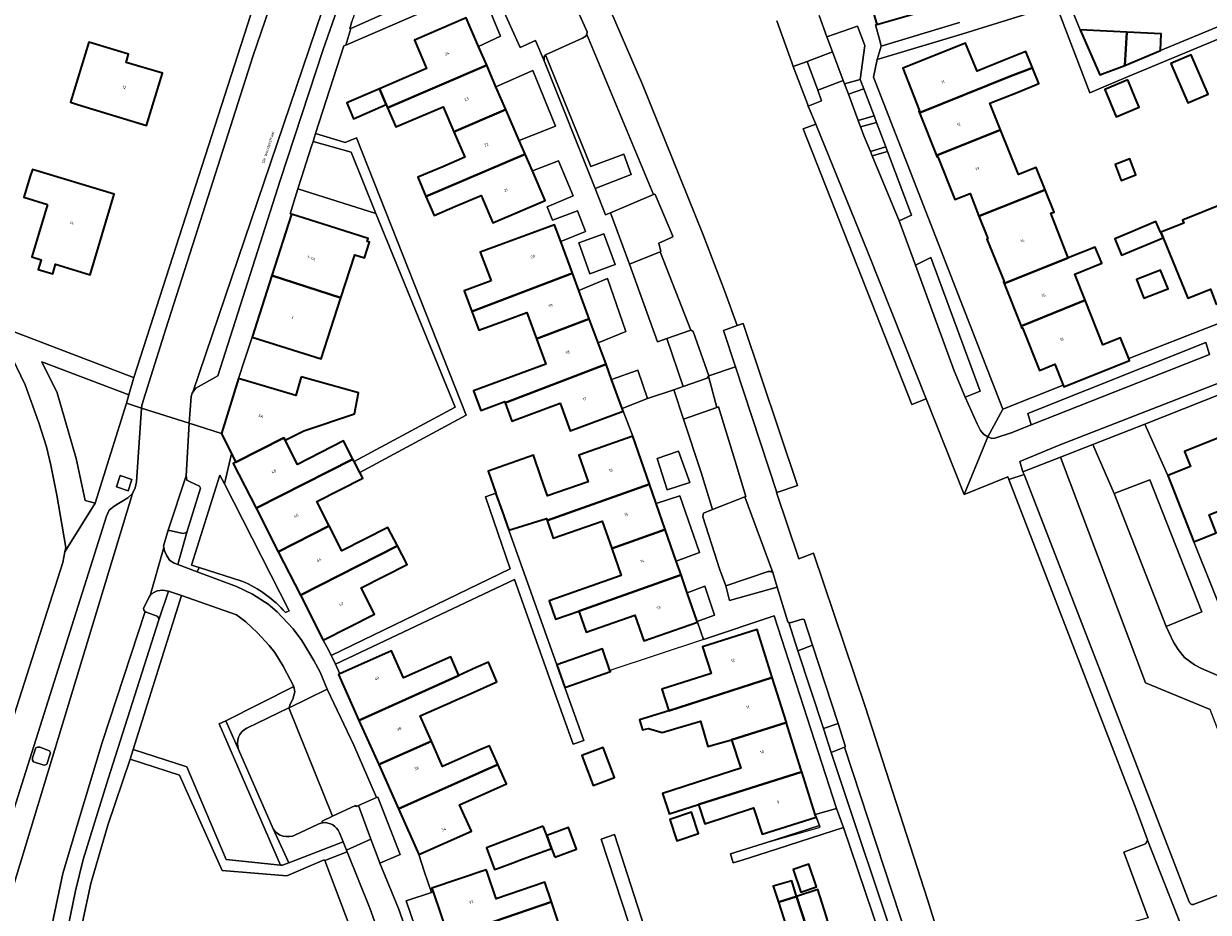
# Model space of a CAD drawing. Header units: metres. Extents: x 197700 to 204338, y 317132 to 325229.
# Tile 1005 of 1056: x 199017 to 199164, y 321576 to 321686. Entities that reach past the tile are written whole.
import ezdxf
from ezdxf.enums import TextEntityAlignment as Align

# ---------------------------------------------------------------- set-up
doc = ezdxf.new("R2010")
doc.units = ezdxf.units.M
for name, color, linetype, lineweight in [('B-WE-GR-BEPLANTING_CULTUUR_BODEMBEDEKKER-GV', 90, 'Continuous', 18), ('B-WE-GR-BEPLANTING_CULTUUR_HEESTERS-GV', 90, 'Continuous', 18), ('B-WE-GR-GROENVOORZIENING-GV', 80, 'Continuous', 18), ('B-WE-IE-TERREINAFSCHEIDING_KUNSTMATIG_HEKWERK-G', 20, 'IE-TERREINAFSCHEIDING-KUNSTMATIG', 18), ('B-WE-IE-TERREINAFSCHEIDING_KUNSTMATIG_MUUR-G', 90, 'IE-TERREINAFSCHEIDING-KUNSTMATIG-DICHT', 18), ('B-WE-OG-BEBOUWING-GV', 7, 'Continuous', 35), ('B-WE-OG-BEBOUWING-T18', 10, 'Continuous', 18), ('B-WE-OG-TERREIN_CULTUURSCHEIDING-GV', 7, 'Continuous', 18), ('B-WE-OG-TERREIN_ERF-GV', 7, 'Continuous', 18), ('B-WE-OG-TOPOGRAFIE-T18', 10, 'Continuous', 18), ('B-WE-VH-VERHARDING_ASFALT-GV', 252, 'Continuous', 18), ('B-WE-VH-VERHARDING_BETONSTRAATSTEEN-GV', 252, 'Continuous', 18), ('B-WE-VH-VERHARDING_GRASBETONSTEEN-GV', 70, 'Continuous', 18), ('B-WE-VH-VERHARDING_OPEN-GV', 252, 'Continuous', 18), ('B-WE-VH-VERHARDING_TEGEL-GV', 252, 'Continuous', 18)]:
    doc.layers.add(name, color=color, linetype=linetype, lineweight=lineweight)
doc.styles.add('NLCS-ISO-M200-T18', font='NLCS-ISO.ttf', dxfattribs={"height": 0.36})
doc.linetypes.add('IE-TERREINAFSCHEIDING-KUNSTMATIG', pattern='A,4,[82,NLCS.SHX,S=0.75,R=90,X=0,Y=0],4,-2', length=10)
doc.linetypes.add('IE-TERREINAFSCHEIDING-KUNSTMATIG-DICHT', pattern='A,8,-1,[82,NLCS.SHX,S=0.75,R=90,X=0,Y=0],-1', length=10)

msp = doc.modelspace()

# ---------------------------------------------------------------- linework, layer by layer
at = {"layer": 'B-WE-GR-BEPLANTING_CULTUUR_BODEMBEDEKKER-GV'}
for points in [[(199074.39, 321692.303), (199078.509, 321683.136), (199080.41, 321684.008), (199081.475, 321681.483), (199081.479, 321682.003), (199081.658, 321682.214), (199081.677, 321682.236), (199086.269, 321684.32), (199086.659, 321684.562), (199086.802, 321684.758), (199086.827, 321685.099), (199078.788, 321702.927)], [(199171.756, 321581.158), (199164.088, 321601.055), (199156.074, 321604.36), (199145.553, 321632.363), (199140.885, 321630.541), (199141.022, 321630.187), (199150.997, 321604.473), (199161.509, 321577.206)], [(199049.423, 321613.071), (199049.879, 321613.308), (199041.845, 321629.02), (199041.277, 321630.131), (199037.735, 321618.964), (199038.706, 321618.658), (199044.013, 321616.989)], [(199044.621, 321598.753), (199049.841, 321601.261), (199049.875, 321601.278), (199049.976, 321601.702), (199050.332, 321602.326), (199050.552, 321603.253), (199050.436, 321603.918), (199042.005, 321599.668)], [(199042.005, 321599.668), (199043.593, 321596.081)], [(199053.381, 321586.813), (199050.654, 321585.51)], [(199047.865, 321586.24), (199049.81, 321582.045), (199056.556, 321584.652), (199056.088, 321585.781)], [(199162.136, 321576.901), (199165.261, 321578.109), (199171.47, 321580.51)]]:
    msp.add_lwpolyline(points, dxfattribs=at)
for points in [[(199120.462, 321674.073), (199122.407, 321674.658), (199121.132, 321678.028), (199119.223, 321677.375)], [(199121.976, 321670.233), (199123.859, 321670.821), (199122.714, 321673.847), (199120.749, 321673.309), (199121.201, 321672.104)], [(199050.955, 321665.619), (199060.611, 321662.545), (199057.545, 321670.165), (199052.826, 321671.49), (199052.641, 321670.918), (199052.27, 321669.769), (199051.717, 321668.062), (199051.711, 321668.045), (199050.997, 321665.754)], [(199124.084, 321670.229), (199122.198, 321669.695), (199125.527, 321661.657), (199127.064, 321662.354)], [(199089.714, 321662.66), (199092.096, 321656.263), (199095.896, 321657.799), (199095.985, 321657.835), (199095.709, 321658.888), (199097.36, 321659.62), (199097.451, 321659.736), (199095.261, 321664.915), (199095.178, 321664.975), (199095.048, 321664.92)], [(199101.725, 321642.14), (199101.881, 321642.399), (199101.904, 321642.437), (199099.972, 321647.932), (199099.74, 321648.098), (199099.702, 321648.085), (199096.699, 321647.044), (199098.74, 321641.103)], [(199102.919, 321638.522), (199098.793, 321637.04), (199100.969, 321630.429), (199102.382, 321625.839), (199106.401, 321627.433), (199106.494, 321627.47), (199105.205, 321631.855), (199103.115, 321638.592)], [(199030.342, 321629.586), (199028.921, 321630.07), (199028.44, 321628.665), (199029.889, 321628.156)], [(199036.039, 321619.023), (199037.211, 321623.158), (199036.995, 321622.947), (199036.701, 321622.87), (199035.032, 321623.27), (199034.814, 321623.179), (199034.27, 321621.304), (199034.305, 321621.141), (199034.391, 321620.746), (199034.677, 321620.101), (199035.054, 321619.524), (199035.588, 321619.189)], [(199109.846, 321618.052), (199109.653, 321618.184), (199109.288, 321618.148), (199104.008, 321616.402), (199104.467, 321614.587), (199110.404, 321616.244)], [(199031.994, 321613.21), (199032.135, 321613.124), (199033.499, 321612.615), (199033.694, 321612.392), (199033.709, 321612.17), (199034.91, 321615.717), (199034.197, 321615.863), (199033.503, 321615.77), (199032.996, 321615.506), (199032.638, 321615.174), (199032.485, 321615.033), (199031.798, 321613.568), (199031.864, 321613.29), (199031.994, 321613.211)], [(199020.247, 321595.692), (199020.147, 321595.933), (199018.951, 321596.397), (199018.666, 321596.404), (199018.459, 321596.291), (199018.022, 321595.06), (199018.043, 321594.787), (199018.166, 321594.588), (199019.303, 321594.185), (199019.558, 321594.168), (199019.787, 321594.26)], [(199058.47, 321589.142), (199060.014, 321584.972), (199061.033, 321582.25), (199061.127, 321582.019), (199063.635, 321583.067), (199060.882, 321590.175), (199060.701, 321590.154)]]:
    msp.add_lwpolyline(points, close=True, dxfattribs=at)
for points in [[(199044.013, 321616.989, -0.1077987), (199049.423, 321613.071)], [(199043.593, 321596.081, -0.3918149), (199044.621, 321598.753)], [(199054.033, 321587.018, 0.0698313), (199053.381, 321586.813)], [(199056.088, 321585.781, 0.3386233), (199054.033, 321587.018)], [(199050.654, 321585.51, -0.3691129), (199047.865, 321586.24)], [(199161.509, 321577.206, 0.4329542), (199162.136, 321576.901)]]:
    msp.add_lwpolyline(points, format="xyb", dxfattribs=at)
at = {"layer": 'B-WE-GR-BEPLANTING_CULTUUR_HEESTERS-GV'}
for points in [[(199084.177, 321704.483), (199084.182, 321700.141), (199085.881, 321696.647), (199093.697, 321678.568), (199101.225, 321659.934), (199103.923, 321652.892), (199105.423, 321648.659), (199106.185, 321648.901), (199112.937, 321628.846), (199110.347, 321627.975)], [(199156.429, 321575.243), (199153.408, 321583.352), (199156.062, 321584.384), (199156.338, 321584.861), (199156.349, 321584.881), (199154.933, 321588.691), (199139.137, 321629.559), (199138.995, 321629.927), (199133.572, 321627.714), (199128.86, 321639.595), (199127.106, 321638.887), (199113.616, 321673.047), (199115.181, 321673.629), (199114.261, 321675.884), (199114.156, 321676.142), (199112.389, 321680.783), (199112.205, 321681.267), (199110.362, 321686.433)], [(199110.347, 321627.975), (199110.296, 321627.958), (199113.067, 321619.731), (199114.898, 321620.429), (199121.311, 321601.445), (199129.063, 321577.488), (199131.89, 321568.369)]]:
    msp.add_lwpolyline(points, dxfattribs=at)
for points in [[(199118.742, 321678.656), (199120.703, 321679.161), (199121.274, 321683.399), (199120.366, 321685.788), (199116.561, 321684.468), (199117.263, 321682.598), (199118.6, 321679.034)], [(199112.389, 321680.783), (199114.156, 321676.142), (199114.261, 321675.884), (199115.914, 321676.511), (199115.424, 321677.842), (199114.11, 321681.415)], [(199133.715, 321639.77), (199135.575, 321640.509), (199129.447, 321657.116), (199127.55, 321656.165), (199132.36, 321643.039)], [(199164.01, 321645.075), (199163.582, 321646.572), (199141.502, 321637.774), (199141.916, 321636.359)], [(199155.984, 321636.431), (199149.569, 321633.929), (199152.21, 321627.822), (199156.63, 321629.535), (199163.068, 321613.182), (199158.627, 321611.331), (199159.548, 321609.393), (199160.151, 321608.486), (199160.933, 321607.507), (199162.147, 321606.61), (199163.037, 321606.134), (199165.935, 321604.917), (199166.339, 321604.747), (199167.504, 321608.089), (199166.608, 321610.524), (199162.09, 321621.86), (199158.85, 321630.08)]]:
    msp.add_lwpolyline(points, close=True, dxfattribs=at)
at = {"layer": 'B-WE-GR-GROENVOORZIENING-GV'}
for points in [[(199112.962, 321608.35), (199114.769, 321609.017), (199113.726, 321612.204), (199113.499, 321612.258), (199112.012, 321611.806), (199111.824, 321611.828)], [(199049.81, 321582.045), (199047.865, 321586.24), (199043.593, 321596.081), (199042.005, 321599.668), (199041.196, 321599.26), (199048.774, 321581.768), (199049.025, 321581.742)], [(199117.096, 321595.72), (199118.76, 321596.401), (199118.818, 321596.425), (199118.843, 321596.571), (199117.945, 321599.315), (199116.124, 321598.689)]]:
    msp.add_lwpolyline(points, close=True, dxfattribs=at)
at = {"layer": 'B-WE-IE-TERREINAFSCHEIDING_KUNSTMATIG_HEKWERK-G'}
for points in [[(199122.61, 321685.956), (199123.17, 321683.836)], [(199162.09, 321621.86), (199166.608, 321610.524)], [(199101.271, 321609.755), (199110.038, 321612.654)], [(199104.6, 321583.146), (199109.258, 321584.607), (199115.741, 321586.479), (199115.279, 321587.731)]]:
    msp.add_lwpolyline(points, dxfattribs=at)
at = {"layer": 'B-WE-IE-TERREINAFSCHEIDING_KUNSTMATIG_MUUR-G'}
msp.add_lwpolyline([(199101.271, 321609.755), (199089.653, 321605.912)], dxfattribs=at)
at = {"layer": 'B-WE-OG-BEBOUWING-GV'}
for points in [[(199121.426, 321695.24), (199122.82, 321690.4), (199121.58, 321690.02), (199122.74, 321685.99), (199129.12, 321687.83), (199128.37, 321690.4), (199129.2, 321690.64), (199127.371, 321696.993), (199127.325, 321697.154), (199121.369, 321695.44)], [(199061.901, 321676.065), (199062.067, 321675.678), (199074.367, 321680.94), (199073.354, 321683.283), (199071.821, 321686.829), (199065.406, 321684.071), (199066.92, 321680.549), (199061.06, 321678.029)], [(199153.534, 321680.919), (199153.778, 321685.034), (199147.986, 321685.33), (199150.436, 321679.738)], [(199023.6, 321676.07), (199032.16, 321673.49), (199034.14, 321679.98), (199029.64, 321681.28), (199029.94, 321682.3), (199025.85, 321683.55), (199024.999, 321683.785), (199022.725, 321676.382)], [(199139.352, 321679.581), (199142.077, 321680.615), (199141.258, 321682.658), (199138.55, 321681.59), (199135.2, 321680.22), (199133.77, 321683.7), (199125.97, 321680.6), (199128.07, 321675.29), (199127.96, 321675.25), (199128.045, 321675.038)], [(199153.534, 321680.919), (199157.947, 321682.758), (199158.007, 321684.818), (199153.778, 321685.034)], [(199159.217, 321681.16), (199161.336, 321676.273), (199163.854, 321677.365), (199161.735, 321682.252)], [(199062.067, 321675.678), (199063.09, 321673.289), (199068.96, 321675.799), (199070.295, 321672.676), (199076.747, 321675.435), (199075.518, 321678.277), (199074.367, 321680.94)], [(199128.045, 321675.038), (199130.16, 321669.754), (199138.103, 321672.941), (199136.79, 321676.24), (199140.15, 321677.58), (199142.859, 321678.666), (199142.077, 321680.615), (199139.352, 321679.581)], [(199061.901, 321676.065), (199061.06, 321678.029), (199057.001, 321676.273), (199057.85, 321674.312)], [(199153.88, 321679.141), (199151.024, 321677.933), (199152.454, 321674.555), (199155.309, 321675.763), (199154.82, 321676.919)], [(199068.911, 321668.366), (199065.82, 321667.049), (199066.832, 321664.673), (199079.126, 321669.932), (199078.394, 321671.625), (199076.747, 321675.435), (199070.295, 321672.676), (199071.64, 321669.529)], [(199130.16, 321669.754), (199130.25, 321669.53), (199130.34, 321669.58), (199132.45, 321664.28), (199134.33, 321665.02), (199135.428, 321662.234), (199143.639, 321665.513), (199142.52, 321668.28), (199140.31, 321667.4), (199138.103, 321672.941)], [(199066.832, 321664.673), (199067.84, 321662.309), (199070.418, 321663.413), (199073.68, 321664.809), (199075.145, 321661.389), (199081.611, 321664.185), (199080.034, 321667.833), (199079.126, 321669.932)], [(199152.318, 321668.635), (199153.047, 321666.67), (199154.888, 321667.353), (199154.159, 321669.317)], [(199019.905, 321663.679), (199017.93, 321657.17), (199019.112, 321656.811), (199018.751, 321655.624), (199020.538, 321655.081), (199020.899, 321656.268), (199025.17, 321654.97), (199028.16, 321664.94), (199018.01, 321668.02), (199017.758, 321667.18), (199016.958, 321664.589)], [(199146.48, 321657.06), (199144.33, 321662.6), (199144.76, 321662.74), (199143.639, 321665.513), (199135.428, 321662.234), (199136.53, 321659.44), (199136.42, 321659.39), (199138.55, 321654.11), (199138.47, 321654.09), (199138.56, 321653.862)], [(199157.988, 321660.246), (199158.286, 321659.543), (199161.35, 321652.08), (199164.15, 321653.19), (199164.85, 321651.3), (199170.13, 321653.42), (199170.17, 321653.32), (199170.387, 321653.406), (199167.24, 321661.39), (199166.34, 321663.609), (199166.198, 321663.959), (199160.69, 321661.727), (199160.84, 321661.38)], [(199054.883, 321660.968), (199050.152, 321662.479), (199047.712, 321654.86), (199056.288, 321652.101), (199058.016, 321657.432), (199059.223, 321657.064), (199059.815, 321659.006), (199059.557, 321659.084), (199059.666, 321659.441)], [(199074.901, 321654.204), (199071.56, 321652.959), (199072.519, 321650.391), (199085.007, 321655.154), (199083.555, 321659.096), (199082.795, 321661.157), (199073.576, 321657.759)], [(199158.286, 321659.543), (199157.988, 321660.246), (199157.946, 321660.229), (199157.381, 321661.555), (199154.251, 321660.244), (199152.278, 321659.418), (199153.123, 321657.399)], [(199146.48, 321657.06), (199138.56, 321653.862), (199140.64, 321648.573), (199148.584, 321651.801), (199147.3, 321655.04), (199150.67, 321656.38), (199149.827, 321658.393)], [(199047.712, 321654.86), (199045.271, 321647.24), (199053.831, 321644.519), (199056.288, 321652.101)], [(199072.519, 321650.391), (199073.38, 321648.088), (199076.784, 321649.336), (199079.36, 321650.291), (199080.554, 321647.019), (199087.087, 321649.51), (199085.792, 321653.025), (199085.007, 321655.154)], [(199158.657, 321653.149), (199158.877, 321653.236), (199157.959, 321655.55), (199154.975, 321654.367), (199155.892, 321652.054)], [(199145.861, 321641.267), (199145.94, 321641.07), (199154.1, 321644.35), (199154.003, 321644.597), (199153, 321647.14), (199150.78, 321646.26), (199148.584, 321651.801), (199140.64, 321648.573), (199140.72, 321648.37), (199140.83, 321648.4), (199142.95, 321643.11), (199144.82, 321643.86)], [(199080.554, 321647.019), (199081.709, 321643.868), (199072.72, 321640.569), (199073.62, 321638.129), (199076.609, 321639.239), (199076.661, 321639.097), (199089.167, 321643.867), (199088.19, 321646.518), (199087.087, 321649.51)], [(199083.459, 321639.028), (199084.724, 321635.613), (199091.314, 321638.042), (199091.187, 321638.386), (199089.866, 321641.971), (199089.167, 321643.867), (199076.661, 321639.097), (199077.499, 321636.819)], [(199051.371, 321642.309), (199050.692, 321639.99), (199043.591, 321642.08), (199041.472, 321635.299), (199041.49, 321635.262), (199042.716, 321632.774), (199043.233, 321631.726), (199049.193, 321634.759), (199049.357, 321634.437), (199051.701, 321635.59), (199057.981, 321637.699), (199058.481, 321640.309)], [(199166.362, 321635.236), (199160.91, 321633.06), (199161.65, 321631.19), (199158.85, 321630.08), (199162.09, 321621.86), (199164.86, 321622.96), (199163.97, 321625.19), (199169.52, 321627.41)], [(199057.771, 321632.108), (199056.601, 321634.37), (199050.911, 321631.429), (199049.357, 321634.437), (199049.193, 321634.759), (199043.233, 321631.726), (199042.936, 321631.575), (199045.771, 321626.004)], [(199075.52, 321627.809), (199076.27, 321625.65), (199077.1, 321623.28), (199081.769, 321624.74), (199081.849, 321624.512), (199094.563, 321629.005), (199092.499, 321634.945), (199085.784, 321632.611), (199086.949, 321629.289), (199081.926, 321627.531), (199081.139, 321629.789), (199080.159, 321632.599), (199074.53, 321630.619), (199075.495, 321627.879)], [(199058.631, 321630.445), (199057.928, 321631.804), (199057.771, 321632.108), (199045.771, 321626.004), (199048.513, 321620.614), (199054.817, 321623.821), (199053.281, 321626.829), (199058.991, 321629.749)], [(199081.849, 321624.512), (199082.629, 321622.3), (199088.699, 321624.42), (199089.878, 321621.029), (199096.52, 321623.375), (199095.4, 321626.596), (199094.563, 321629.005)], [(199063.294, 321621.349), (199062.111, 321623.639), (199056.401, 321620.719), (199054.817, 321623.821), (199048.513, 321620.614), (199051.255, 321615.224)], [(199089.878, 321621.029), (199091.048, 321617.661), (199082.129, 321614.55), (199082.92, 321612.25), (199085.777, 321613.26), (199098.476, 321617.746), (199097.886, 321619.443), (199096.52, 321623.375)], [(199051.255, 321615.224), (199054.099, 321609.635), (199060.451, 321612.878), (199058.781, 321616.15), (199064.481, 321619.051), (199063.294, 321621.349)], [(199085.777, 321613.26), (199086.699, 321610.651), (199092.758, 321612.761), (199093.873, 321609.566), (199100.516, 321611.875), (199100.481, 321611.976), (199099.246, 321615.53), (199098.476, 321617.746)], [(199096.109, 321603.561), (199096.958, 321600.906), (199109.786, 321605.023), (199107.918, 321610.974), (199101.12, 321608.84), (199102.189, 321605.501)], [(199070.921, 321605.291), (199069.911, 321607.582), (199064.046, 321604.992), (199062.564, 321608.348), (199056.161, 321605.492), (199055.979, 321605.41), (199058.523, 321599.709)], [(199089.653, 321605.912), (199088.729, 321608.58), (199083.078, 321606.611), (199084.068, 321603.781), (199089.709, 321605.751)], [(199075.643, 321604.472), (199074.571, 321606.911), (199073.077, 321606.248), (199070.921, 321605.291), (199058.523, 321599.709), (199060.972, 321594.219), (199067.514, 321597.138), (199066.13, 321600.291), (199069.222, 321601.65), (199069.416, 321601.735), (199070.413, 321602.173), (199072.32, 321603.011)], [(199096.958, 321600.906), (199093.33, 321599.792), (199093.686, 321598.544), (199094.449, 321598.711), (199096.144, 321598.191), (199097.679, 321598.651), (199098.202, 321598.82), (199098.656, 321598.967), (199100.897, 321599.617), (199101.814, 321596.458), (199102.512, 321596.661), (199104.734, 321597.308), (199111.537, 321599.443), (199109.786, 321605.023)], [(199097.334, 321591.019), (199096.169, 321590.641), (199096.902, 321588.396), (199096.999, 321588.1), (199100.629, 321589.291), (199113.46, 321593.319), (199113.349, 321593.673), (199111.567, 321599.349), (199111.537, 321599.443), (199104.734, 321597.308), (199105.878, 321593.79), (199103.564, 321593.038)], [(199075.758, 321594.234), (199074.721, 321596.561), (199073.525, 321596.036), (199068.891, 321594.001), (199067.514, 321597.138), (199060.972, 321594.219), (199063.422, 321588.727)], [(199086.174, 321595.361), (199087.576, 321591.641), (199090.23, 321592.641), (199088.828, 321596.361)], [(199075.758, 321594.234), (199063.422, 321588.727), (199065.952, 321583.057), (199072.468, 321585.966), (199071.001, 321589.251), (199076.819, 321591.851)], [(199113.46, 321593.319), (199100.629, 321589.291), (199101.419, 321586.881), (199107.479, 321588.861), (199108.533, 321585.618), (199115.219, 321587.717), (199115.12, 321588.031)], [(199097.072, 321587.435), (199097.96, 321584.773), (199100.645, 321585.669), (199099.757, 321588.33)], [(199081.384, 321586.608), (199074.35, 321583.91), (199075.34, 321581.22), (199075.82, 321581.39), (199077.61, 321582.05), (199078.891, 321582.522), (199082.41, 321583.82), (199081.819, 321585.425)], [(199082.806, 321582.743), (199085.488, 321583.73), (199084.501, 321586.412), (199081.819, 321585.425), (199082.41, 321583.82)], [(199082.403, 321577.225), (199081.58, 321579.641), (199080.135, 321579.149), (199075.531, 321577.581), (199074.405, 321580.876), (199074.297, 321581.194), (199067.574, 321578.908), (199067.73, 321578.448), (199069.635, 321572.847)], [(199112.384, 321581.204), (199113.325, 321578.413), (199115.272, 321579.069), (199114.332, 321581.86)], [(199110.559, 321577.161), (199112.785, 321577.88), (199112.205, 321579.824), (199109.9, 321579.132)], [(199110.559, 321577.161), (199111.572, 321574.055), (199111.631, 321573.876), (199112.555, 321571.053), (199109.125, 321569.942), (199111.316, 321563.21), (199116.965, 321565.036), (199112.785, 321577.88)], [(199116.506, 321575.34), (199115.419, 321578.731), (199112.785, 321577.88), (199116.965, 321565.036), (199122.825, 321566.931), (199122.693, 321567.339), (199120.646, 321573.676), (199117.379, 321572.621), (199116.645, 321574.908)], [(199078.301, 321569.463), (199077.2, 321572.672), (199083.25, 321574.741), (199082.403, 321577.225), (199069.635, 321572.847), (199071.571, 321567.155)]]:
    msp.add_lwpolyline(points, close=True, dxfattribs=at)
at = {"layer": 'B-WE-OG-TERREIN_CULTUURSCHEIDING-GV'}
for points in [[(199059.772, 321692.427), (199057.651, 321686.353), (199057.402, 321685.475), (199057.495, 321685.516), (199061.914, 321687.446)], [(199036.525, 321615.207), (199030.517, 321596.114), (199037.164, 321593.928), (199042.036, 321582.472), (199048.774, 321581.768), (199041.196, 321599.26), (199042.005, 321599.668), (199050.436, 321603.918), (199049.14, 321606.423), (199048.082, 321608.117), (199047.401, 321608.978), (199045.932, 321610.58), (199044.509, 321611.912), (199043.346, 321612.79)], [(199046.779, 321552.566), (199059.044, 321554.25), (199064.045, 321555.09), (199058.825, 321570.305), (199054.274, 321582.351), (199054.223, 321582.435), (199049.583, 321580.426), (199041.558, 321581.103), (199036.274, 321592.899), (199030.153, 321594.91), (199027.355, 321586.729), (199025.244, 321579.48), (199023.18, 321569.903), (199022.698, 321566.789), (199021.95, 321560.854), (199021.587, 321556.749), (199021.383, 321552.957), (199021.001, 321548.817), (199032.184, 321550.476), (199044.777, 321552.266)]]:
    msp.add_lwpolyline(points, close=True, dxfattribs=at)
at = {"layer": 'B-WE-OG-TERREIN_ERF-GV'}
for points in [[(198963.016, 321695.457), (198967.932, 321682.991), (198973.001, 321669.682), (198974.215, 321670.152), (198975.74, 321666.244), (198976.261, 321665.353), (198977.453, 321664.139), (198979.021, 321662.846), (198995.534, 321655.617), (199006.746, 321651.321), (199030.544, 321642.242), (199030.616, 321642.214), (199047.096, 321693.433)], [(199144.375, 321694.1), (199147.986, 321685.33), (199153.778, 321685.034), (199158.007, 321684.818), (199157.947, 321682.758), (199166.826, 321686.458)], [(199073.248, 321690.53), (199056.883, 321683.444), (199056.655, 321683.345), (199053.147, 321672.486), (199056.791, 321671.364), (199058.202, 321671.922), (199071.814, 321637.533), (199058.631, 321630.445), (199058.991, 321629.749), (199053.281, 321626.829), (199054.817, 321623.821), (199056.401, 321620.719), (199062.111, 321623.639), (199063.294, 321621.349), (199064.481, 321619.051), (199058.781, 321616.15), (199060.451, 321612.878), (199054.099, 321609.635), (199054.778, 321608.382), (199055.088, 321607.766), (199077.267, 321618.506), (199074.212, 321627.427), (199075.495, 321627.879), (199074.53, 321630.619), (199080.159, 321632.599), (199081.139, 321629.789), (199081.926, 321627.531), (199086.949, 321629.289), (199085.784, 321632.611), (199092.499, 321634.945), (199091.314, 321638.042), (199084.724, 321635.613), (199083.459, 321639.028), (199077.499, 321636.819), (199076.661, 321639.097), (199076.609, 321639.239), (199073.62, 321638.129), (199072.72, 321640.569), (199081.709, 321643.868), (199080.554, 321647.019), (199079.36, 321650.291), (199076.784, 321649.336), (199073.38, 321648.088), (199072.519, 321650.391), (199071.56, 321652.959), (199074.901, 321654.204), (199073.576, 321657.759), (199082.795, 321661.157), (199083.555, 321659.096), (199086.626, 321660.315), (199085.628, 321662.876), (199082.531, 321661.737), (199081.862, 321663.401), (199085.111, 321664.757), (199083.279, 321669.107), (199080.034, 321667.833), (199081.611, 321664.185), (199075.145, 321661.389), (199073.68, 321664.809), (199070.418, 321663.413), (199067.84, 321662.309), (199066.832, 321664.673), (199065.82, 321667.049), (199068.911, 321668.366), (199071.64, 321669.529), (199070.295, 321672.676), (199068.96, 321675.799), (199063.09, 321673.289), (199062.067, 321675.678), (199061.901, 321676.065), (199057.85, 321674.312), (199057.001, 321676.273), (199061.06, 321678.029), (199066.92, 321680.549), (199065.406, 321684.071), (199071.821, 321686.829), (199073.354, 321683.283), (199076.087, 321684.551), (199073.549, 321690.661)], [(199169.34, 321685.94), (199153.659, 321679.405), (199150.93, 321678.267), (199149.176, 321677.536), (199144.987, 321688.433), (199133.424, 321684.833), (199122.798, 321681.648), (199122.363, 321679.458), (199138.406, 321638.299), (199145.861, 321641.267), (199144.82, 321643.86), (199142.95, 321643.11), (199140.83, 321648.4), (199140.72, 321648.37), (199140.64, 321648.573), (199138.56, 321653.862), (199138.47, 321654.09), (199138.55, 321654.11), (199136.42, 321659.39), (199136.53, 321659.44), (199135.428, 321662.234), (199134.33, 321665.02), (199132.45, 321664.28), (199130.34, 321669.58), (199130.25, 321669.53), (199130.16, 321669.754), (199128.045, 321675.038), (199127.96, 321675.25), (199128.07, 321675.29), (199125.97, 321680.6), (199133.77, 321683.7), (199135.2, 321680.22), (199138.55, 321681.59), (199141.258, 321682.658), (199142.077, 321680.615), (199142.859, 321678.666), (199140.15, 321677.58), (199136.79, 321676.24), (199138.103, 321672.941), (199140.31, 321667.4), (199142.52, 321668.28), (199143.639, 321665.513), (199144.76, 321662.74), (199144.33, 321662.6), (199146.48, 321657.06), (199149.827, 321658.393), (199150.67, 321656.38), (199147.3, 321655.04), (199148.584, 321651.801), (199150.78, 321646.26), (199153, 321647.14), (199154.003, 321644.597), (199161.197, 321647.378), (199176.61, 321653.37)], [(199129.12, 321687.83), (199122.74, 321685.99), (199122.61, 321685.956), (199123.17, 321683.836), (199123.306, 321683.295), (199132.991, 321686.251)], [(199164.15, 321653.19), (199161.35, 321652.08), (199158.286, 321659.543), (199153.123, 321657.399), (199152.278, 321659.418), (199154.251, 321660.244), (199157.381, 321661.555), (199157.946, 321660.229), (199157.988, 321660.246), (199160.84, 321661.38), (199160.69, 321661.727), (199166.198, 321663.959)], [(199198.978, 321653.457), (199155.984, 321636.431), (199158.85, 321630.08), (199161.65, 321631.19), (199160.91, 321633.06), (199166.362, 321635.236)], [(199013.482, 321593.403), (199021.781, 321619.296), (199022.051, 321620.589), (199022.163, 321621.126), (199021.06, 321627.637), (199020.323, 321631.345), (199019.766, 321633.642), (199018.832, 321636.602), (199017.12, 321641.305), (199015.025, 321645.698)], [(199124.847, 321568), (199118.613, 321586.418), (199109.161, 321583.378), (199106.184, 321582.41), (199104.952, 321582.031), (199104.6, 321583.146), (199109.258, 321584.607), (199115.641, 321586.69), (199115.219, 321587.717), (199108.533, 321585.618), (199107.479, 321588.861), (199101.419, 321586.881), (199100.629, 321589.291), (199096.999, 321588.1), (199096.902, 321588.396), (199096.169, 321590.641), (199097.334, 321591.019), (199103.564, 321593.038), (199105.878, 321593.79), (199104.734, 321597.308), (199102.512, 321596.661), (199101.814, 321596.458), (199100.897, 321599.617), (199098.656, 321598.967), (199098.202, 321598.82), (199097.679, 321598.651), (199096.144, 321598.191), (199094.449, 321598.711), (199093.686, 321598.544), (199093.33, 321599.792), (199096.958, 321600.906), (199096.109, 321603.561), (199102.189, 321605.501), (199101.12, 321608.84), (199107.918, 321610.974), (199109.786, 321605.023), (199111.537, 321599.443), (199111.567, 321599.349), (199113.349, 321593.673), (199113.46, 321593.319), (199115.12, 321588.031), (199117.766, 321588.775), (199110.038, 321612.654), (199101.271, 321609.755), (199100.516, 321611.875), (199093.873, 321609.566), (199092.758, 321612.761), (199086.699, 321610.651), (199085.777, 321613.26), (199082.92, 321612.25), (199082.129, 321614.55), (199091.048, 321617.661), (199089.878, 321621.029), (199088.699, 321624.42), (199082.629, 321622.3), (199081.849, 321624.512), (199081.769, 321624.74), (199077.1, 321623.28), (199083.078, 321606.611), (199088.729, 321608.58), (199089.653, 321605.912), (199089.709, 321605.751), (199084.068, 321603.781), (199086.41, 321597.219), (199085.092, 321596.749), (199082.833, 321603.078), (199077.803, 321617.175), (199055.63, 321606.668), (199056.161, 321605.492), (199062.564, 321608.348), (199064.046, 321604.992), (199069.911, 321607.582), (199070.921, 321605.291), (199073.077, 321606.248), (199074.571, 321606.911), (199075.643, 321604.472), (199072.32, 321603.011), (199070.413, 321602.173), (199069.416, 321601.735), (199069.222, 321601.65), (199066.13, 321600.291), (199067.514, 321597.138), (199068.891, 321594.001), (199073.525, 321596.036), (199074.721, 321596.561), (199075.758, 321594.234), (199076.819, 321591.851), (199071.001, 321589.251), (199072.468, 321585.966), (199065.952, 321583.057), (199066.621, 321581.027), (199067.54, 321578.383), (199067.73, 321578.448), (199067.574, 321578.908), (199074.297, 321581.194), (199074.405, 321580.876), (199075.531, 321577.581), (199080.135, 321579.149), (199081.58, 321579.641), (199082.403, 321577.225), (199083.25, 321574.741)], [(199164.86, 321622.96), (199162.09, 321621.86), (199166.608, 321610.524)], [(199097.224, 321558.654), (199088.557, 321584.996), (199090.225, 321585.545), (199098.735, 321559.142)], [(199111.572, 321574.055), (199110.559, 321577.161), (199109.9, 321579.132), (199112.205, 321579.824), (199112.785, 321577.88), (199115.419, 321578.731), (199116.506, 321575.34)]]:
    msp.add_lwpolyline(points, dxfattribs=at)
for points in [[(199025.85, 321683.55), (199029.94, 321682.3), (199029.64, 321681.28), (199034.14, 321679.98), (199032.16, 321673.49), (199023.6, 321676.07), (199022.725, 321676.382), (199024.999, 321683.785)], [(199159.217, 321681.16), (199161.735, 321682.252), (199163.854, 321677.365), (199161.336, 321676.273)], [(199076.747, 321675.435), (199078.394, 321671.625), (199082.907, 321673.402), (199080.088, 321680.309), (199075.518, 321678.277)], [(199154.82, 321676.919), (199155.309, 321675.763), (199152.454, 321674.555), (199151.024, 321677.933), (199153.88, 321679.141)], [(199152.318, 321668.635), (199154.159, 321669.317), (199154.888, 321667.353), (199153.047, 321666.67)], [(199017.93, 321657.17), (199019.905, 321663.679), (199016.958, 321664.589), (199017.758, 321667.18), (199018.01, 321668.02), (199028.16, 321664.94), (199025.17, 321654.97), (199020.899, 321656.268), (199020.538, 321655.081), (199018.751, 321655.624), (199019.112, 321656.811)], [(199049.357, 321634.437), (199050.911, 321631.429), (199056.601, 321634.37), (199057.771, 321632.108), (199057.928, 321631.804), (199070.441, 321638.56), (199060.611, 321662.545), (199050.955, 321665.619), (199049.992, 321662.529), (199050.152, 321662.479), (199054.883, 321660.968), (199059.666, 321659.441), (199059.557, 321659.084), (199059.815, 321659.006), (199059.223, 321657.064), (199058.016, 321657.432), (199056.288, 321652.101), (199053.831, 321644.519), (199045.271, 321647.24), (199044.343, 321644.39), (199043.591, 321642.08), (199050.692, 321639.99), (199051.371, 321642.309), (199058.481, 321640.309), (199057.981, 321637.699), (199051.701, 321635.59)], [(199087.15, 321655.062), (199090.321, 321656.225), (199088.904, 321660.052), (199085.811, 321658.902)], [(199085.792, 321653.025), (199087.087, 321649.51), (199088.19, 321646.518), (199091.613, 321647.941), (199089.346, 321654.479)], [(199155.892, 321652.054), (199154.975, 321654.367), (199157.959, 321655.55), (199158.877, 321653.236), (199158.657, 321653.149)], [(199019.169, 321644.15), (199021.075, 321640.325), (199023.448, 321632.171), (199024.549, 321626.976), (199025.815, 321626.631), (199029.669, 321639.032), (199029.991, 321640.068)], [(199094.299, 321639.608), (199093.113, 321643.151), (199089.866, 321641.971), (199091.187, 321638.386)], [(199099.56, 321629.202), (199098.162, 321633.093), (199095.508, 321632.172), (199096.757, 321628.314)], [(199097.886, 321619.443), (199100.774, 321620.521), (199098.304, 321627.57), (199095.4, 321626.596), (199096.52, 321623.375)], [(199099.246, 321615.53), (199100.481, 321611.976), (199102.641, 321612.745), (199101.444, 321616.335)], [(199086.174, 321595.361), (199088.828, 321596.361), (199090.23, 321592.641), (199087.576, 321591.641)], [(199097.072, 321587.435), (199099.757, 321588.33), (199100.645, 321585.669), (199097.96, 321584.773)], [(199074.35, 321583.91), (199081.384, 321586.608), (199081.819, 321585.425), (199084.501, 321586.412), (199085.488, 321583.73), (199082.806, 321582.743), (199082.41, 321583.82), (199078.891, 321582.522), (199077.61, 321582.05), (199075.82, 321581.39), (199075.34, 321581.22)], [(199112.384, 321581.204), (199114.332, 321581.86), (199115.272, 321579.069), (199113.325, 321578.413)], [(199067.54, 321578.383), (199064.383, 321577.351), (199072.1, 321554.704), (199075.362, 321555.735), (199075.446, 321555.761), (199073.507, 321561.462), (199071.571, 321567.155), (199069.635, 321572.847), (199067.73, 321578.448)]]:
    msp.add_lwpolyline(points, close=True, dxfattribs=at)
at = {"layer": 'B-WE-VH-VERHARDING_ASFALT-GV'}
for points in [[(199037.929, 321640.413), (199057.191, 321697.254), (199069.32, 321730.954), (199063.498, 321733.071), (199061.878, 321728.589), (199058.096, 321718.246), (199050.937, 321698.367), (199045.4, 321682.132), (199038.207, 321659.606), (199034.567, 321648.251), (199031.596, 321638.807), (199031.569, 321638.426), (199037.481, 321636.541), (199037.691, 321639.876), (199037.822, 321640.272)], [(199071.07, 321730.318), (199069.32, 321730.954), (199057.191, 321697.254), (199037.929, 321640.413), (199038.294, 321640.892), (199041.018, 321642.443), (199048.762, 321666.664), (199054.085, 321682.879), (199060.687, 321701.824)], [(199105.229, 321643.531), (199110.347, 321627.975), (199112.937, 321628.846), (199106.185, 321648.901), (199105.423, 321648.659), (199103.737, 321648.065)], [(199030.435, 321627.831), (199029.85, 321627.316), (199028.15, 321626.276), (199027.553, 321625.76), (199027.228, 321625.032), (199015.198, 321587.095), (199012.049, 321574.421), (199009.942, 321559.513), (199009.952, 321559.119), (199010.191, 321558.313), (199011.608, 321556.435), (199011.939, 321555.832), (199014.226, 321574.42)], [(199049.841, 321601.261), (199055.259, 321587.818), (199058.082, 321589.158), (199058.18, 321589.01), (199058.47, 321589.142), (199060.701, 321590.154), (199057.895, 321596.646), (199054.588, 321603.589), (199049.875, 321601.278)], [(199020.247, 321595.692), (199019.787, 321594.26), (199019.558, 321594.168), (199019.303, 321594.185), (199018.166, 321594.588), (199018.043, 321594.787), (199018.022, 321595.06), (199018.459, 321596.291), (199018.666, 321596.404), (199018.951, 321596.397), (199020.147, 321595.933)], [(199118.76, 321596.401), (199117.096, 321595.72), (199126.05, 321568.876), (199127.647, 321569.367)], [(199067.257, 321554.913), (199070.506, 321555.868), (199066.159, 321568.653), (199063.421, 321576.392), (199061.127, 321582.019), (199061.033, 321582.25), (199060.014, 321584.972), (199056.967, 321583.622), (199057.055, 321583.403), (199059.853, 321576.406), (199063.947, 321565.023), (199066.28, 321558.032), (199067.059, 321555.546)]]:
    msp.add_lwpolyline(points, close=True, dxfattribs=at)
for points in [[(199078.788, 321702.927), (199086.827, 321685.099), (199086.802, 321684.758), (199095.048, 321664.92), (199095.178, 321664.975), (199095.261, 321664.915), (199097.451, 321659.736), (199097.36, 321659.62), (199095.709, 321658.888), (199095.985, 321657.835), (199095.896, 321657.799), (199099.702, 321648.085), (199099.74, 321648.098), (199099.972, 321647.932), (199101.904, 321642.437), (199105.229, 321643.531), (199103.737, 321648.065), (199105.423, 321648.659), (199103.923, 321652.892), (199101.225, 321659.934), (199093.697, 321678.568), (199085.881, 321696.647)], [(199131.89, 321568.369), (199129.063, 321577.488), (199121.311, 321601.445), (199114.898, 321620.429), (199113.067, 321619.731), (199110.296, 321627.958), (199110.347, 321627.975), (199105.229, 321643.531), (199101.904, 321642.437), (199101.881, 321642.399), (199102.919, 321638.522), (199103.115, 321638.592), (199105.205, 321631.855), (199106.494, 321627.47), (199106.401, 321627.433), (199109.846, 321618.052), (199110.404, 321616.244), (199111.734, 321611.93), (199111.824, 321611.828), (199112.012, 321611.806), (199113.499, 321612.258), (199113.726, 321612.204), (199114.769, 321609.017), (199117.945, 321599.315), (199118.843, 321596.571), (199118.818, 321596.425), (199118.76, 321596.401), (199127.647, 321569.367)], [(199018.965, 321567.381), (199021.81, 321580.742), (199023.756, 321587.375), (199026.681, 321596.984), (199031.994, 321613.21), (199031.994, 321613.211), (199031.864, 321613.29), (199031.798, 321613.568), (199032.485, 321615.033), (199032.638, 321615.174), (199034.305, 321621.141), (199034.27, 321621.304), (199034.814, 321623.179), (199037.071, 321630.023), (199037.481, 321636.541), (199031.569, 321638.426), (199030.918, 321629.3), (199030.779, 321628.536), (199030.435, 321627.831), (199014.226, 321574.42)], [(199049.841, 321601.261), (199044.621, 321598.753)], [(199054.033, 321587.018), (199053.977, 321587.21), (199055.259, 321587.818), (199049.841, 321601.261)], [(199043.593, 321596.081), (199047.865, 321586.24)], [(199050.654, 321585.51), (199053.381, 321586.813)]]:
    msp.add_lwpolyline(points, dxfattribs=at)
for points in [[(199044.621, 321598.753, 0.3918149), (199043.593, 321596.081)], [(199053.381, 321586.813, -0.0698313), (199054.033, 321587.018)], [(199047.865, 321586.24, 0.3691129), (199050.654, 321585.51)]]:
    msp.add_lwpolyline(points, format="xyb", dxfattribs=at)
at = {"layer": 'B-WE-VH-VERHARDING_BETONSTRAATSTEEN-GV'}
for points in [[(199166.826, 321686.458), (199157.947, 321682.758), (199153.534, 321680.919), (199150.436, 321679.738), (199147.986, 321685.33), (199144.375, 321694.1)], [(199132.991, 321686.251), (199123.306, 321683.295), (199122.798, 321681.648), (199133.424, 321684.833), (199144.987, 321688.433), (199149.176, 321677.536), (199150.93, 321678.267), (199153.659, 321679.405), (199169.34, 321685.94), (199166.8, 321686.159)], [(199110.362, 321686.433), (199112.205, 321681.267), (199112.389, 321680.783), (199114.11, 321681.415), (199117.263, 321682.598), (199116.561, 321684.468), (199115.621, 321687.128)], [(199176.61, 321653.37), (199161.197, 321647.378), (199154.003, 321644.597), (199154.1, 321644.35), (199145.94, 321641.07), (199145.861, 321641.267), (199138.406, 321638.299), (199136.528, 321634.882), (199137.003, 321634.667), (199137.396, 321634.707), (199139.542, 321635.422), (199141.916, 321636.359), (199141.502, 321637.774), (199163.582, 321646.572), (199164.01, 321645.075)], [(199181.591, 321647.926), (199145.374, 321633.823), (199140.508, 321631.802), (199140.885, 321630.541), (199145.553, 321632.363), (199149.569, 321633.929), (199155.984, 321636.431), (199198.978, 321653.457)], [(199164.01, 321645.075), (199141.916, 321636.359), (199139.542, 321635.422), (199137.396, 321634.707), (199137.003, 321634.667), (199136.528, 321634.882), (199133.572, 321627.714), (199138.995, 321629.927), (199139.137, 321629.559), (199141.022, 321630.187), (199140.885, 321630.541), (199140.508, 321631.802), (199145.374, 321633.823), (199181.591, 321647.926)], [(199165.935, 321604.917), (199163.037, 321606.134), (199162.147, 321606.61), (199160.933, 321607.507), (199160.151, 321608.486), (199159.548, 321609.393), (199158.627, 321611.331), (199152.21, 321627.822), (199149.569, 321633.929), (199145.553, 321632.363), (199156.074, 321604.36), (199164.088, 321601.055)], [(199161.509, 321577.206), (199150.997, 321604.473), (199141.022, 321630.187), (199139.137, 321629.559)], [(199139.137, 321629.559), (199154.933, 321588.691), (199156.349, 321584.881), (199156.338, 321584.861), (199161.15, 321572.584), (199163.487, 321566.677), (199171.21, 321546.894)], [(199060.014, 321584.972), (199058.47, 321589.142), (199058.18, 321589.01), (199058.082, 321589.158), (199055.259, 321587.818), (199053.977, 321587.21), (199054.033, 321587.018)], [(199056.088, 321585.781), (199056.556, 321584.652), (199056.967, 321583.622), (199060.014, 321584.972)], [(199165.261, 321578.109), (199162.136, 321576.901)]]:
    msp.add_lwpolyline(points, dxfattribs=at)
for points in [[(199081.658, 321682.214), (199087.267, 321668.386), (199091.367, 321669.923), (199092.295, 321667.396), (199087.819, 321665.643), (199089.115, 321662.408), (199089.714, 321662.66), (199095.048, 321664.92), (199086.802, 321684.758), (199086.659, 321684.562), (199086.269, 321684.32), (199081.677, 321682.236)], [(199115.424, 321677.842), (199118.6, 321679.034), (199117.263, 321682.598), (199114.11, 321681.415)], [(199120.462, 321674.073), (199119.223, 321677.375), (199118.742, 321678.656), (199118.6, 321679.034), (199115.424, 321677.842), (199115.914, 321676.511), (199114.261, 321675.884), (199115.181, 321673.629), (199121.738, 321657.554), (199128.86, 321639.595), (199133.572, 321627.714), (199136.528, 321634.882), (199136.317, 321634.977), (199135.996, 321635.216), (199135.635, 321635.669), (199135.187, 321636.486), (199133.715, 321639.77), (199132.36, 321643.039), (199127.55, 321656.165), (199125.527, 321661.657), (199122.198, 321669.695), (199121.976, 321670.233), (199121.201, 321672.104), (199120.749, 321673.309)], [(199119.223, 321677.375), (199121.132, 321678.028), (199120.703, 321679.161), (199118.742, 321678.656)], [(199096.699, 321647.044), (199099.702, 321648.085), (199095.896, 321657.799), (199092.096, 321656.263), (199095.539, 321646.642)], [(199037.65, 321629.234), (199037.153, 321629.486), (199037.071, 321630.023), (199034.814, 321623.179), (199035.032, 321623.27), (199036.701, 321622.87), (199036.995, 321622.947), (199037.211, 321623.158), (199038.886, 321628.519), (199038.763, 321628.754)], [(199152.21, 321627.822), (199158.627, 321611.331), (199163.068, 321613.182), (199156.63, 321629.535)], [(199104.008, 321616.402), (199109.288, 321618.148), (199109.653, 321618.184), (199109.846, 321618.052), (199106.401, 321627.433), (199102.382, 321625.839), (199101.245, 321625.388), (199101.168, 321624.952), (199102.623, 321620.46), (199103.261, 321618.502)], [(199032.638, 321615.174), (199032.996, 321615.506), (199033.503, 321615.77), (199034.197, 321615.863), (199034.91, 321615.717), (199036.525, 321615.207), (199043.346, 321612.79), (199044.509, 321611.912), (199045.932, 321610.58), (199047.401, 321608.978), (199048.082, 321608.117), (199049.14, 321606.423), (199050.436, 321603.918), (199050.552, 321603.253), (199050.332, 321602.326), (199049.976, 321601.702), (199049.875, 321601.278), (199054.588, 321603.589), (199053.697, 321605.677), (199052.925, 321607.143), (199051.441, 321609.63), (199050.351, 321611.075), (199048.38, 321613.157), (199047.259, 321614.117), (199045.302, 321615.349), (199043.317, 321616.299), (199038.448, 321618.121), (199036.039, 321619.023), (199035.588, 321619.189), (199035.054, 321619.524), (199034.677, 321620.101), (199034.391, 321620.746), (199034.305, 321621.141)], [(199033.709, 321612.17), (199033.694, 321612.392), (199033.499, 321612.615), (199032.135, 321613.124), (199031.994, 321613.21), (199026.681, 321596.984), (199023.756, 321587.375), (199021.81, 321580.742), (199018.965, 321567.381), (199017.598, 321552.099), (199017.684, 321552.113), (199019.019, 321552.029), (199019.24, 321552.105), (199019.468, 321552.32), (199019.546, 321552.453), (199020.427, 321562.069), (199020.905, 321566.142), (199021.283, 321568.531), (199023.342, 321578.592), (199024.324, 321582.439), (199027.403, 321592.442)], [(199116.124, 321598.689), (199117.945, 321599.315), (199114.769, 321609.017), (199112.962, 321608.35)], [(199030.517, 321596.114), (199030.153, 321594.91), (199036.274, 321592.899), (199041.558, 321581.103), (199049.583, 321580.426), (199054.223, 321582.435), (199054.274, 321582.351), (199057.055, 321583.403), (199056.967, 321583.622), (199056.556, 321584.652), (199049.81, 321582.045), (199049.025, 321581.742), (199048.774, 321581.768), (199042.036, 321582.472), (199037.164, 321593.928)], [(199161.15, 321572.584), (199156.338, 321584.861), (199156.062, 321584.384), (199153.408, 321583.352), (199156.429, 321575.243), (199131.89, 321568.369), (199133.164, 321564.259), (199152.814, 321569.818), (199152.817, 321569.902), (199157.791, 321571.321)], [(199067.059, 321555.546), (199066.28, 321558.032), (199063.947, 321565.023), (199059.853, 321576.406), (199057.055, 321583.403), (199054.274, 321582.351), (199058.825, 321570.305), (199064.045, 321555.09), (199066.769, 321555.462)]]:
    msp.add_lwpolyline(points, close=True, dxfattribs=at)
for points in [[(199054.033, 321587.018, -0.3386233), (199056.088, 321585.781)], [(199162.136, 321576.901, -0.4329542), (199161.509, 321577.206)]]:
    msp.add_lwpolyline(points, format="xyb", dxfattribs=at)
at = {"layer": 'B-WE-VH-VERHARDING_GRASBETONSTEEN-GV'}
msp.add_lwpolyline([(199128.86, 321639.595), (199121.738, 321657.554), (199115.181, 321673.629), (199113.616, 321673.047), (199127.106, 321638.887)], close=True, dxfattribs=at)
at = {"layer": 'B-WE-VH-VERHARDING_OPEN-GV'}
msp.add_lwpolyline([(199015.025, 321645.698), (199017.12, 321641.305), (199018.832, 321636.602), (199019.766, 321633.642), (199020.323, 321631.345), (199021.06, 321627.637), (199022.163, 321621.126), (199022.051, 321620.589), (199025.815, 321626.631), (199024.549, 321626.976), (199023.448, 321632.171), (199021.075, 321640.325), (199019.169, 321644.15), (199029.991, 321640.068), (199030.616, 321642.214), (199030.544, 321642.242), (199006.746, 321651.321)], dxfattribs=at)
at = {"layer": 'B-WE-VH-VERHARDING_TEGEL-GV'}
for points in [[(199038.207, 321659.606), (199045.4, 321682.132), (199050.937, 321698.367), (199058.096, 321718.246), (199058.087, 321718.595), (199057.783, 321718.827), (199057.409, 321719.561), (199056.751, 321720.484), (199056.073, 321718.592), (199055.717, 321717.102), (199052.89, 321709.37), (199050.184, 321702.169), (199047.096, 321693.433), (199030.616, 321642.214), (199029.991, 321640.068), (199029.669, 321639.032), (199031.569, 321638.426), (199031.596, 321638.807), (199034.567, 321648.251)], [(199056.883, 321683.444), (199073.248, 321690.53), (199072.406, 321692.027), (199063.072, 321687.951), (199060.395, 321694.211), (199059.772, 321692.427), (199061.914, 321687.446), (199057.495, 321685.516)], [(199087.819, 321665.643), (199092.295, 321667.396), (199091.367, 321669.923), (199087.267, 321668.386), (199081.658, 321682.214), (199081.479, 321682.003), (199081.475, 321681.483)], [(199122.714, 321673.847), (199122.407, 321674.658), (199120.462, 321674.073), (199120.749, 321673.309)], [(199057.928, 321631.804), (199058.631, 321630.445), (199071.814, 321637.533), (199058.202, 321671.922), (199056.791, 321671.364), (199053.147, 321672.486), (199053.01, 321672.061), (199052.826, 321671.49), (199057.545, 321670.165), (199060.611, 321662.545), (199070.441, 321638.56)], [(199123.859, 321670.821), (199121.976, 321670.233), (199122.198, 321669.695), (199124.084, 321670.229)], [(199087.15, 321655.062), (199085.811, 321658.902), (199088.904, 321660.052), (199090.321, 321656.225)], [(199098.793, 321637.04), (199102.919, 321638.522), (199101.881, 321642.399), (199101.725, 321642.14), (199098.74, 321641.103), (199097.587, 321640.703)], [(199038.448, 321618.121), (199038.706, 321618.658), (199037.735, 321618.964), (199041.277, 321630.131), (199041.845, 321629.02), (199042.716, 321632.774), (199041.49, 321635.262), (199037.481, 321636.541), (199037.071, 321630.023), (199037.153, 321629.486), (199037.65, 321629.234), (199038.763, 321628.754), (199038.886, 321628.519), (199037.211, 321623.158), (199036.039, 321619.023)], [(199099.56, 321629.202), (199096.757, 321628.314), (199095.508, 321632.172), (199098.162, 321633.093)], [(199030.342, 321629.586), (199029.889, 321628.156), (199028.44, 321628.665), (199028.921, 321630.07)], [(199082.833, 321603.078), (199085.092, 321596.749), (199086.41, 321597.219), (199084.068, 321603.781), (199083.078, 321606.611), (199077.1, 321623.28), (199076.27, 321625.65), (199075.52, 321627.809), (199075.495, 321627.879), (199074.212, 321627.427), (199077.267, 321618.506), (199055.088, 321607.766), (199055.536, 321606.876), (199055.63, 321606.668), (199077.803, 321617.175)], [(199118.613, 321586.418), (199117.766, 321588.775), (199115.12, 321588.031), (199115.219, 321587.717), (199115.641, 321586.69), (199109.258, 321584.607), (199104.6, 321583.146), (199104.952, 321582.031), (199106.184, 321582.41), (199109.161, 321583.378)], [(199090.225, 321585.545), (199088.557, 321584.996), (199097.224, 321558.654), (199098.735, 321559.142)]]:
    msp.add_lwpolyline(points, close=True, dxfattribs=at)
for points in [[(199060.687, 321701.824), (199054.085, 321682.879), (199048.762, 321666.664), (199041.018, 321642.443), (199038.294, 321640.892), (199037.929, 321640.413), (199037.822, 321640.272), (199037.691, 321639.876), (199037.481, 321636.541), (199041.49, 321635.262), (199041.472, 321635.299), (199043.591, 321642.08), (199044.343, 321644.39), (199045.271, 321647.24), (199047.712, 321654.86), (199050.152, 321662.479), (199049.992, 321662.529), (199050.955, 321665.619), (199050.997, 321665.754), (199051.711, 321668.045), (199051.717, 321668.062), (199052.27, 321669.769), (199052.641, 321670.918), (199052.826, 321671.49), (199053.01, 321672.061), (199053.147, 321672.486), (199056.655, 321683.345), (199056.883, 321683.444), (199057.495, 321685.516), (199057.402, 321685.475), (199057.651, 321686.353)], [(199073.549, 321690.661), (199076.087, 321684.551), (199073.354, 321683.283), (199074.367, 321680.94), (199075.518, 321678.277), (199080.088, 321680.309), (199082.907, 321673.402), (199078.394, 321671.625), (199079.126, 321669.932), (199080.034, 321667.833), (199083.279, 321669.107), (199085.111, 321664.757), (199081.862, 321663.401), (199082.531, 321661.737), (199085.628, 321662.876), (199086.626, 321660.315), (199083.555, 321659.096), (199085.007, 321655.154), (199085.792, 321653.025), (199089.346, 321654.479), (199091.613, 321647.941), (199088.19, 321646.518), (199089.167, 321643.867), (199089.866, 321641.971), (199093.113, 321643.151), (199094.299, 321639.608), (199097.587, 321640.703), (199098.74, 321641.103), (199096.699, 321647.044), (199095.539, 321646.642), (199092.096, 321656.263), (199089.714, 321662.66), (199089.115, 321662.408), (199087.819, 321665.643), (199081.475, 321681.483), (199080.41, 321684.008), (199078.509, 321683.136), (199074.39, 321692.303)], [(199115.621, 321687.128), (199116.561, 321684.468), (199120.366, 321685.788), (199121.274, 321683.399), (199120.703, 321679.161), (199121.132, 321678.028), (199122.407, 321674.658), (199122.714, 321673.847), (199123.859, 321670.821), (199124.084, 321670.229), (199127.064, 321662.354), (199125.527, 321661.657), (199127.55, 321656.165), (199129.447, 321657.116), (199135.575, 321640.509), (199133.715, 321639.77), (199135.187, 321636.486), (199135.635, 321635.669), (199135.996, 321635.216), (199136.317, 321634.977), (199136.528, 321634.882), (199138.406, 321638.299), (199122.363, 321679.458), (199122.798, 321681.648), (199123.306, 321683.295), (199123.17, 321683.836), (199122.61, 321685.956), (199122.74, 321685.99), (199121.58, 321690.02)], [(199126.05, 321568.876), (199117.096, 321595.72), (199116.124, 321598.689), (199112.962, 321608.35), (199111.824, 321611.828), (199111.734, 321611.93), (199110.404, 321616.244), (199104.467, 321614.587), (199104.008, 321616.402), (199103.261, 321618.502), (199102.623, 321620.46), (199101.168, 321624.952), (199101.245, 321625.388), (199102.382, 321625.839), (199100.969, 321630.429), (199098.793, 321637.04), (199097.587, 321640.703), (199094.299, 321639.608), (199091.187, 321638.386), (199091.314, 321638.042), (199092.499, 321634.945), (199094.563, 321629.005), (199095.4, 321626.596), (199098.304, 321627.57), (199100.774, 321620.521), (199097.886, 321619.443), (199098.476, 321617.746), (199099.246, 321615.53), (199101.444, 321616.335), (199102.641, 321612.745), (199100.481, 321611.976), (199100.516, 321611.875), (199101.271, 321609.755), (199110.038, 321612.654), (199117.766, 321588.775), (199118.613, 321586.418), (199124.847, 321568)], [(199015.198, 321587.095), (199027.228, 321625.032), (199027.553, 321625.76), (199028.15, 321626.276), (199029.85, 321627.316), (199030.435, 321627.831), (199030.779, 321628.536), (199030.918, 321629.3), (199031.569, 321638.426), (199029.669, 321639.032), (199025.815, 321626.631), (199022.051, 321620.589), (199021.781, 321619.296), (199013.482, 321593.403)], [(199067.54, 321578.383), (199066.621, 321581.027), (199065.952, 321583.057), (199063.422, 321588.727), (199060.972, 321594.219), (199058.523, 321599.709), (199055.979, 321605.41), (199056.161, 321605.492), (199055.63, 321606.668), (199055.536, 321606.876), (199055.088, 321607.766), (199054.778, 321608.382), (199054.099, 321609.635), (199051.255, 321615.224), (199048.513, 321620.614), (199045.771, 321626.004), (199042.936, 321631.575), (199043.233, 321631.726), (199042.716, 321632.774), (199041.845, 321629.02), (199049.879, 321613.308), (199049.423, 321613.071)], [(199044.013, 321616.989), (199038.706, 321618.658), (199038.448, 321618.121), (199043.317, 321616.299), (199045.302, 321615.349), (199047.259, 321614.117), (199048.38, 321613.157), (199050.351, 321611.075), (199051.441, 321609.63), (199052.925, 321607.143), (199053.697, 321605.677), (199054.588, 321603.589), (199057.895, 321596.646), (199060.701, 321590.154), (199060.882, 321590.175), (199063.635, 321583.067), (199061.127, 321582.019), (199063.421, 321576.392), (199066.159, 321568.653)], [(199023.18, 321569.903), (199025.244, 321579.48), (199027.355, 321586.729), (199030.153, 321594.91), (199030.517, 321596.114), (199036.525, 321615.207), (199034.91, 321615.717), (199033.709, 321612.17), (199027.403, 321592.442), (199024.324, 321582.439), (199023.342, 321578.592), (199021.283, 321568.531)], [(199072.1, 321554.704), (199064.383, 321577.351), (199067.54, 321578.383)]]:
    msp.add_lwpolyline(points, dxfattribs=at)
msp.add_lwpolyline([(199049.423, 321613.071, 0.1077987), (199044.013, 321616.989)], format="xyb", dxfattribs=at)

# ---------------------------------------------------------------- texts
at = {"layer": 'B-WE-OG-BEBOUWING-T18', "style": 'NLCS-ISO-M200-T18'}
for s, rotation, p in [('24', 23.2, (199069.45, 321682.389)), ('12', 343.1, (199029.412, 321678.192)), ('11', 21.5, (199130.954, 321678.873)), ('23', 23.2, (199071.877, 321676.741)), ('12', 21.8, (199132.929, 321673.601)), ('22', 23.2, (199074.306, 321671.095)), ('13', 21.7, (199135.223, 321668.129)), ('21', 23.2, (199076.734, 321665.449)), ('14', 343.4, (199022.92, 321661.394)), ('14', 21.9, (199140.815, 321659.188)), ('1-1A', 342.3, (199052.61, 321657.038)), ('20', 20, (199080.086, 321657.215)), ('19', 20, (199082.305, 321651.142)), ('15', 21.4, (199143.434, 321652.399)), ('3', 342.3, (199050.254, 321649.685)), ('16', 21.8, (199145.713, 321646.968)), ('18', 20, (199084.412, 321645.356)), ('17', 20, (199086.52, 321639.57)), ('3A', 342.7, (199046.335, 321637.45)), ('48', 27, (199047.953, 321630.569)), ('16', 19.2, (199089.759, 321630.73)), ('46', 27, (199050.75, 321625.096)), ('15', 19.2, (199091.675, 321625.231)), ('44', 27, (199053.553, 321619.61)), ('14', 19.2, (199093.683, 321619.466)), ('42', 27, (199056.353, 321614.131)), ('13', 19.2, (199095.695, 321613.702)), ('12', 17.6, (199104.901, 321607.14)), ('40', 23.9, (199060.716, 321604.916)), ('11', 17.6, (199106.751, 321601.33)), ('38', 23.9, (199063.493, 321598.669)), ('10', 17.6, (199108.515, 321595.789)), ('36', 23.9, (199065.676, 321593.759)), ('9', 17.6, (199110.496, 321589.567)), ('34', 23.9, (199069.04, 321586.192)), ('32', 18.8, (199072.427, 321577.206))]:
    msp.add_text(s, height=0.36, rotation=rotation, dxfattribs=at).set_placement(p, align=Align.MIDDLE)
at = {"layer": 'B-WE-OG-TOPOGRAFIE-T18', "style": 'NLCS-ISO-M200-T18'}
msp.add_text('De Wendelstraat', height=0.36, rotation=72.3, dxfattribs=at).set_placement((199047.257, 321670.794), align=Align.MIDDLE)

doc.saveas('drawing.dxf')
